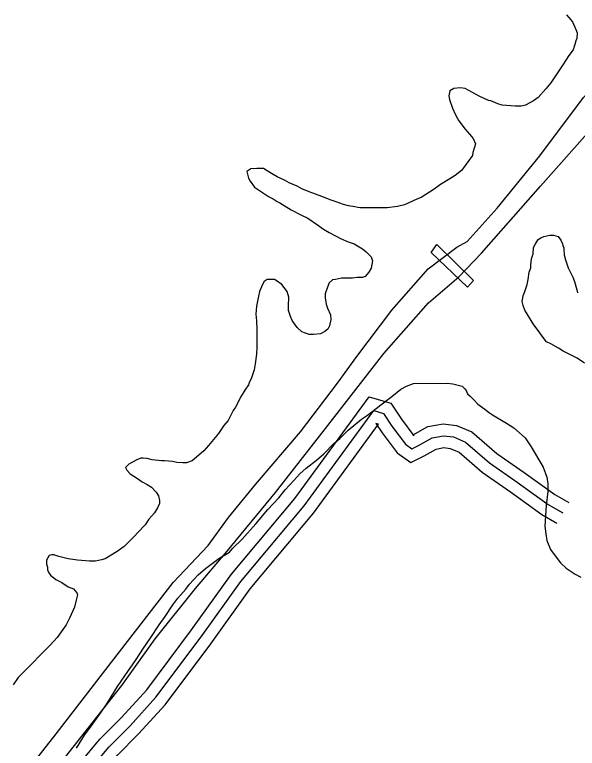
# Model space of a CAD drawing. Extents: x 3324104 to 3361979, y 612876 to 638273.
# Drawn here: x 3344705 to 3345417, y 621223 to 622153 of the extents above; entities that cross this region are included whole.
import ezdxf

# ---------------------------------------------------------------- set-up
doc = ezdxf.new("R2010")
doc.units = 0
for name, color, linetype in [('V-BRDG-OTLN', 7, 'Continuous'), ('V-ROAD-CNTR', 7, 'Continuous'), ('V-SITE-VEGE', 7, 'Continuous'), ('V-TOPO-SHOR', 7, 'Continuous')]:
    doc.layers.add(name, color=color, linetype=linetype)

msp = doc.modelspace()

# ---------------------------------------------------------------- linework, layer by layer
at = {"layer": 'V-BRDG-OTLN'}
msp.add_lwpolyline([(3345231.87, 621851.38), (3345239.25, 621861.53), (3345285.45, 621815.99), (3345278.1, 621807.43)], close=True, dxfattribs=at)
at = {"layer": 'V-ROAD-CNTR'}
for points in [[(3344777.63, 621192.74), (3344812.48, 621234.67), (3344839.8, 621262.14), (3344871.76, 621297.29), (3344928.61, 621373.43), (3344979.17, 621443.81), (3345059.49, 621539.71), (3345153.63, 621668.39), (3345180.91, 621660.55), (3345194.35, 621640.21), (3345210.08, 621619.33), (3345208.88, 621620.17), (3345209.1, 621620.28), (3345227.97, 621630.77), (3345247.14, 621634.54), (3345264.18, 621632.31), (3345283.66, 621624.05), (3345315.06, 621596.67), (3345349.66, 621572.83), (3345388.43, 621544.82), (3345406.18, 621534.61)], [(3344789.24, 621183.23), (3344823.59, 621224.57), (3344850.67, 621251.8), (3344883.35, 621287.73), (3344940.71, 621364.56), (3344991.03, 621434.61), (3345071.31, 621530.45), (3345159.56, 621651.08), (3345171.45, 621647.66), (3345182.09, 621631.55), (3345199.53, 621608.41), (3345207.56, 621602.77), (3345216.08, 621607), (3345233.19, 621616.51), (3345247.63, 621619.35), (3345260.21, 621617.7), (3345275.6, 621611.17), (3345305.85, 621584.8), (3345341.01, 621560.57), (3345380.27, 621532.21), (3345398.7, 621521.61)], [(3344706.46, 621054.01), (3344716.15, 621070.96), (3344746.06, 621105.86), (3344800.84, 621173.73), (3344834.69, 621214.47), (3344861.54, 621241.46), (3344894.93, 621278.18), (3344952.81, 621355.7), (3345002.89, 621425.4), (3345083.12, 621521.2), (3345165.48, 621633.77), (3345161.98, 621634.77), (3345169.83, 621622.9), (3345188.97, 621597.49), (3345206.24, 621585.38), (3345223.06, 621593.71), (3345238.41, 621602.25), (3345248.12, 621604.16), (3345256.23, 621603.09), (3345267.55, 621598.3), (3345296.63, 621572.93), (3345332.36, 621548.32), (3345372.12, 621519.6), (3345391.21, 621508.61)]]:
    msp.add_lwpolyline(points, dxfattribs=at)
at = {"layer": 'V-SITE-VEGE'}
for p, q in [((3345403.56, 622152.93), (3345406.25, 622149.17)), ((3345406.25, 622149.17), (3345411.09, 622143.8)), ((3345411.09, 622143.8), (3345415.39, 622134.12)), ((3345415.39, 622134.12), (3345417.01, 622129.82)), ((3345416.48, 622122.84), (3345415.4, 622119.61)), ((3345417.01, 622129.82), (3345416.48, 622122.84)), ((3345413.79, 622115.31), (3345413.26, 622112.62)), ((3345415.4, 622119.61), (3345413.79, 622115.31)), ((3345411.65, 622108.32), (3345406.28, 622101.33)), ((3345413.26, 622112.62), (3345411.65, 622108.32)), ((3345406.28, 622101.33), (3345398.76, 622089.49)), ((3345398.76, 622089.49), (3345394.46, 622083.04)), ((3345394.46, 622083.04), (3345383.72, 622066.37)), ((3345383.72, 622066.37), (3345377.27, 622058.84)), ((3345260.62, 622059.3), (3345255.79, 622056.61)), ((3345268.69, 622060.39), (3345260.62, 622059.3)), ((3345275.14, 622059.31), (3345268.69, 622060.39)), ((3345284.28, 622054.48), (3345275.14, 622059.31)), ((3345377.27, 622058.84), (3345367.6, 622048.08)), ((3345255.79, 622056.61), (3345254.18, 622050.16)), ((3345254.18, 622050.16), (3345255.26, 622045.33)), ((3345292.88, 622049.65), (3345284.28, 622054.48)), ((3345304.71, 622044.28), (3345292.88, 622049.65)), ((3345367.6, 622048.08), (3345361.7, 622043.78)), ((3345255.26, 622045.33), (3345259.03, 622034.57)), ((3345307.4, 622043.74), (3345304.71, 622044.28)), ((3345316.54, 622039.99), (3345307.4, 622043.74)), ((3345321.92, 622038.38), (3345316.54, 622039.99)), ((3345338.58, 622036.78), (3345321.92, 622038.38)), ((3345351.48, 622038.4), (3345346.11, 622036.78)), ((3345361.7, 622043.78), (3345351.48, 622038.4)), ((3345259.03, 622034.57), (3345262.8, 622025.98)), ((3345346.11, 622036.78), (3345338.58, 622036.78)), ((3345262.8, 622025.98), (3345267.1, 622018.45)), ((3345267.1, 622018.45), (3345275.17, 622007.71)), ((3345275.17, 622007.71), (3345283.24, 621998.58)), ((3345283.24, 621998.58), (3345285.39, 621995.89)), ((3345285.39, 621995.89), (3345288.08, 621989.44)), ((3345287.01, 621985.14), (3345284.87, 621978.15)), ((3345288.08, 621989.44), (3345287.01, 621985.14)), ((3345284.33, 621974.38), (3345270.37, 621955.56)), ((3345284.87, 621978.15), (3345284.33, 621974.38)), ((3345003.73, 621957.54), (3344998.36, 621954.32)), ((3345011.26, 621958.09), (3345003.73, 621957.54)), ((3345019.86, 621958.09), (3345011.26, 621958.09)), ((3345024.16, 621954.87), (3345019.86, 621958.09)), ((3345031.69, 621950.57), (3345024.16, 621954.87)), ((3345270.37, 621955.56), (3345262.31, 621949.1)), ((3344998.36, 621954.32), (3345000.52, 621945.72)), ((3345000.52, 621945.72), (3345002.67, 621941.95)), ((3345037.07, 621947.35), (3345031.69, 621950.57)), ((3345046.21, 621943.06), (3345037.07, 621947.35)), ((3345262.31, 621949.1), (3345255.86, 621944.8)), ((3345002.67, 621941.95), (3345008.05, 621934.43)), ((3345052.13, 621939.83), (3345046.21, 621943.06)), ((3345062.34, 621935.54), (3345052.13, 621939.83)), ((3345244.04, 621937.8), (3345235.98, 621931.89)), ((3345255.86, 621944.8), (3345244.04, 621937.8)), ((3345008.05, 621934.43), (3345025.79, 621922.62)), ((3345068.26, 621932.32), (3345062.34, 621935.54)), ((3345077.4, 621928.56), (3345068.26, 621932.32)), ((3345093.53, 621922.66), (3345077.4, 621928.56)), ((3345235.98, 621931.89), (3345219.32, 621921.12)), ((3345025.79, 621922.62), (3345031.71, 621919.4)), ((3345031.71, 621919.4), (3345037.09, 621916.17)), ((3345105.36, 621917.83), (3345093.53, 621922.66)), ((3345111.81, 621915.68), (3345105.36, 621917.83)), ((3345213.95, 621918.97), (3345198.36, 621911.97)), ((3345219.32, 621921.12), (3345213.95, 621918.97)), ((3345037.09, 621916.17), (3345040.31, 621914.56)), ((3345040.31, 621914.56), (3345054.84, 621905.43)), ((3345120.95, 621912.46), (3345111.81, 621915.68)), ((3345127.4, 621910.86), (3345120.95, 621912.46)), ((3345135.47, 621909.24), (3345127.4, 621910.86)), ((3345139.23, 621908.71), (3345135.47, 621909.24)), ((3345141.92, 621908.18), (3345139.23, 621908.71)), ((3345176.32, 621908.2), (3345141.92, 621908.18)), ((3345189.22, 621909.82), (3345176.32, 621908.2)), ((3345198.36, 621911.97), (3345189.22, 621909.82)), ((3345054.84, 621905.43), (3345067.74, 621898.99)), ((3345067.74, 621898.99), (3345075.81, 621895.23)), ((3345075.81, 621895.23), (3345088.18, 621886.64)), ((3345088.18, 621886.64), (3345095.71, 621881.27)), ((3345095.71, 621881.27), (3345102.7, 621876.97)), ((3345102.7, 621876.97), (3345111.84, 621872.14)), ((3345111.84, 621872.14), (3345117.22, 621869.45)), ((3345370.94, 621870.15), (3345374.71, 621871.77)), ((3345374.71, 621871.77), (3345382.23, 621873.39)), ((3345382.23, 621873.39), (3345387.07, 621873.39)), ((3345387.07, 621873.39), (3345392.98, 621871.78)), ((3345392.98, 621871.78), (3345396.21, 621866.94)), ((3345117.22, 621869.45), (3345126.9, 621865.16)), ((3345126.9, 621865.16), (3345134.42, 621862.48)), ((3345134.42, 621862.48), (3345145.18, 621856.03)), ((3345361.81, 621857.79), (3345363.96, 621862.62)), ((3345363.96, 621862.62), (3345367.72, 621868)), ((3345367.72, 621868), (3345370.94, 621870.15)), ((3345396.21, 621866.94), (3345398.36, 621862.64)), ((3345398.36, 621862.64), (3345398.9, 621860.49)), ((3345145.18, 621856.03), (3345149.48, 621852.27)), ((3345361.28, 621849.72), (3345361.81, 621857.79)), ((3345398.9, 621860.49), (3345399.98, 621857.27)), ((3345399.98, 621857.27), (3345399.98, 621855.12)), ((3345399.98, 621855.12), (3345400.52, 621848.67)), ((3345149.48, 621852.27), (3345155.93, 621845.83)), ((3345155.93, 621845.83), (3345157.55, 621840.99)), ((3345358.06, 621835.74), (3345359.13, 621843.27)), ((3345359.13, 621843.27), (3345361.28, 621849.72)), ((3345400.52, 621848.67), (3345402.14, 621842.22)), ((3345157.55, 621840.99), (3345155.94, 621831.85)), ((3345358.06, 621831.98), (3345358.06, 621835.74)), ((3345402.14, 621842.22), (3345405.37, 621832.01)), ((3345153.26, 621826.47), (3345148.42, 621821.09)), ((3345155.94, 621831.85), (3345153.26, 621826.47)), ((3345354.85, 621817.46), (3345355.92, 621826.6)), ((3345355.92, 621826.6), (3345358.06, 621831.98)), ((3345405.37, 621832.01), (3345411.29, 621820.19)), ((3345024.25, 621817.25), (3345020.49, 621814.56)), ((3345033.39, 621817.26), (3345024.25, 621817.25)), ((3345035.54, 621816.19), (3345033.39, 621817.26)), ((3345043.07, 621810.81), (3345035.54, 621816.19)), ((3345107.03, 621816.77), (3345102.74, 621813)), ((3345110.8, 621817.31), (3345107.03, 621816.77)), ((3345118.32, 621818.92), (3345110.8, 621817.31)), ((3345132.3, 621818.93), (3345118.32, 621818.92)), ((3345138.21, 621820.01), (3345132.3, 621818.93)), ((3345145.2, 621820.02), (3345138.21, 621820.01)), ((3345148.42, 621821.09), (3345145.2, 621820.02)), ((3345353.78, 621811.01), (3345354.85, 621817.46)), ((3345411.29, 621820.19), (3345413.45, 621814.81)), ((3345018.34, 621810.8), (3345014.58, 621802.19)), ((3345020.49, 621814.56), (3345018.34, 621810.8)), ((3345049.52, 621802.22), (3345043.07, 621810.81)), ((3345100.59, 621807.62), (3345097.91, 621799.02)), ((3345102.74, 621813), (3345100.59, 621807.62)), ((3345350.56, 621801.87), (3345353.78, 621811.01)), ((3345413.45, 621814.81), (3345416.68, 621804.06)), ((3345014.58, 621802.19), (3345013.51, 621796.28)), ((3345051.68, 621794.69), (3345049.52, 621802.22)), ((3345097.91, 621799.02), (3345097.91, 621794.18)), ((3345348.41, 621796.49), (3345350.56, 621801.87)), ((3345416.68, 621804.06), (3345417.22, 621800.3)), ((3345013.51, 621796.28), (3345010.83, 621783.38)), ((3345051.15, 621783.94), (3345051.68, 621794.69)), ((3345097.91, 621794.18), (3345098.99, 621786.12)), ((3345347.34, 621789.51), (3345348.41, 621796.49)), ((3345348.42, 621784.13), (3345347.34, 621789.51)), ((3345010.83, 621783.38), (3345009.76, 621773.16)), ((3345051.15, 621778.03), (3345051.15, 621783.94)), ((3345053.85, 621770.5), (3345051.15, 621778.03)), ((3345098.99, 621786.12), (3345100.61, 621780.75)), ((3345100.61, 621780.75), (3345104.38, 621772.69)), ((3345350.57, 621778.22), (3345348.42, 621784.13)), ((3345361.87, 621759.95), (3345350.57, 621778.22)), ((3345009.76, 621773.16), (3345010.85, 621765.1)), ((3345056, 621765.13), (3345053.85, 621770.5)), ((3345104.38, 621772.69), (3345104.92, 621766.77)), ((3345010.85, 621765.1), (3345011.39, 621754.35)), ((3345062.45, 621756.53), (3345056, 621765.13)), ((3345104.92, 621766.77), (3345103.31, 621758.71)), ((3345368.87, 621750.81), (3345361.87, 621759.95)), ((3345011.39, 621754.35), (3345011.4, 621731.77)), ((3345068.37, 621751.16), (3345062.45, 621756.53)), ((3345077.51, 621747.4), (3345068.37, 621751.16)), ((3345097.4, 621751.18), (3345092.02, 621748.49)), ((3345101.16, 621754.41), (3345097.4, 621751.18)), ((3345103.31, 621758.71), (3345101.16, 621754.41)), ((3345372.63, 621745.44), (3345368.87, 621750.81)), ((3345082.89, 621747.41), (3345077.51, 621747.4)), ((3345092.02, 621748.49), (3345082.89, 621747.41)), ((3345378.01, 621738.45), (3345372.63, 621745.44)), ((3345011.4, 621731.77), (3345010.87, 621722.63)), ((3345383.39, 621735.77), (3345378.01, 621738.45)), ((3345393.07, 621730.4), (3345383.39, 621735.77)), ((3345010.87, 621722.63), (3345009.27, 621710.27)), ((3345398.99, 621726.64), (3345393.07, 621730.4)), ((3345409.2, 621721.27), (3345398.99, 621726.64)), ((3345416.73, 621717.51), (3345409.2, 621721.27)), ((3345426.41, 621711.07), (3345416.73, 621717.51)), ((3345009.27, 621710.27), (3345007.66, 621702.74)), ((3345007.66, 621702.74), (3345003.9, 621691.45)), ((3345001.75, 621687.69), (3345000.68, 621683.92)), ((3345003.9, 621691.45), (3345001.75, 621687.69)), ((3345200.66, 621681.9), (3345209.79, 621685.67)), ((3345209.79, 621685.67), (3345252.26, 621685.7)), ((3345252.26, 621685.7), (3345259.25, 621685.16)), ((3345259.25, 621685.16), (3345271.08, 621681.94)), ((3344995.85, 621676.93), (3344991.55, 621669.4)), ((3345000.68, 621683.92), (3344995.85, 621676.93)), ((3345182.39, 621668.99), (3345193.67, 621678.13)), ((3345193.67, 621678.13), (3345200.66, 621681.9)), ((3345271.08, 621681.94), (3345274.84, 621678.72)), ((3345274.84, 621678.72), (3345276.45, 621676.57)), ((3345276.45, 621676.57), (3345278.07, 621672.27)), ((3344991.55, 621669.4), (3344984.03, 621655.42)), ((3345178.62, 621666.3), (3345182.39, 621668.99)), ((3345278.07, 621672.27), (3345281.3, 621669.58)), ((3345281.3, 621669.58), (3345286.68, 621664.21)), ((3345162.5, 621653.92), (3345168.42, 621658.23)), ((3345168.42, 621658.23), (3345178.62, 621666.3)), ((3345286.68, 621664.21), (3345290.98, 621659.38)), ((3345290.98, 621659.38), (3345300.12, 621652.93)), ((3344981.35, 621651.12), (3344974.91, 621638.75)), ((3344984.03, 621655.42), (3344981.35, 621651.12)), ((3345151.22, 621645.31), (3345162.5, 621653.92)), ((3345300.12, 621652.93), (3345306.04, 621648.1)), ((3345306.04, 621648.1), (3345309.8, 621645.95)), ((3344974.91, 621638.75), (3344969.54, 621632.3)), ((3345127.04, 621626.48), (3345143.7, 621640.47)), ((3345143.7, 621640.47), (3345151.22, 621645.31)), ((3345309.8, 621645.95), (3345327.55, 621635.21)), ((3344969.54, 621632.3), (3344962.56, 621622.08)), ((3345327.55, 621635.21), (3345336.69, 621629.3)), ((3345336.69, 621629.3), (3345351.21, 621616.41)), ((3344962.56, 621622.08), (3344950.2, 621607.02)), ((3345116.3, 621615.73), (3345127.04, 621626.48)), ((3345108.78, 621609.27), (3345116.3, 621615.73)), ((3345351.21, 621616.41), (3345358.75, 621605.13)), ((3344950.2, 621607.02), (3344944.29, 621600.03)), ((3345095.89, 621596.36), (3345108.78, 621609.27)), ((3345358.75, 621605.13), (3345373.81, 621579.33)), ((3344944.29, 621600.03), (3344934.62, 621591.96)), ((3345086.75, 621588.29), (3345095.89, 621596.36)), ((3344849.15, 621583.3), (3344844.85, 621579)), ((3344859.36, 621588.69), (3344849.15, 621583.3)), ((3344864.2, 621590.84), (3344859.36, 621588.69)), ((3344867.43, 621590.84), (3344864.2, 621590.84)), ((3344872.26, 621590.31), (3344867.43, 621590.84)), ((3344878.72, 621588.7), (3344872.26, 621590.31)), ((3344890.54, 621587.63), (3344878.72, 621588.7)), ((3344894.31, 621587.63), (3344890.54, 621587.63)), ((3344904.52, 621586.57), (3344894.31, 621587.63)), ((3344909.9, 621585.49), (3344904.52, 621586.57)), ((3344917.42, 621584.96), (3344909.9, 621585.49)), ((3344922.26, 621584.96), (3344917.42, 621584.96)), ((3344929.25, 621587.66), (3344922.26, 621584.96)), ((3344934.62, 621591.96), (3344929.25, 621587.66)), ((3345073.86, 621578.07), (3345086.75, 621588.29)), ((3344844.85, 621579), (3344846.47, 621575.78)), ((3344846.47, 621575.78), (3344850.77, 621570.94)), ((3345065.8, 621571.08), (3345073.86, 621578.07)), ((3345373.81, 621579.33), (3345378.66, 621566.97)), ((3344850.77, 621570.94), (3344859.92, 621565.03)), ((3344859.92, 621565.03), (3344865.83, 621560.74)), ((3345058.28, 621562.47), (3345065.8, 621571.08)), ((3345378.66, 621566.97), (3345379.74, 621558.37)), ((3344865.83, 621560.74), (3344872.28, 621557.52)), ((3344872.28, 621557.52), (3344877.66, 621554.29)), ((3345046.99, 621550.64), (3345058.28, 621562.47)), ((3345379.74, 621558.37), (3345379.75, 621548.7)), ((3344877.66, 621554.29), (3344883.58, 621547.85)), ((3344883.58, 621547.85), (3344886.81, 621543.01)), ((3345038.94, 621540.42), (3345046.99, 621550.64)), ((3345379.75, 621548.7), (3345377.61, 621530.96)), ((3344886.81, 621543.01), (3344887.89, 621537.1)), ((3344887.89, 621537.1), (3344887.89, 621533.34)), ((3345024.97, 621525.9), (3345038.94, 621540.42)), ((3344885.2, 621527.96), (3344881.45, 621521.51)), ((3344887.89, 621533.34), (3344885.2, 621527.96)), ((3345377.61, 621530.96), (3345376.01, 621504.61)), ((3344881.45, 621521.51), (3344874.46, 621513.44)), ((3345009.93, 621507.61), (3345024.97, 621525.9)), ((3344874.46, 621513.44), (3344869.63, 621506.45)), ((3344869.63, 621506.45), (3344860.5, 621496.76)), ((3344992.74, 621488.25), (3345009.93, 621507.61)), ((3345376.01, 621504.61), (3345377.09, 621494.94)), ((3344856.2, 621491.92), (3344843.3, 621479.01)), ((3344860.5, 621496.76), (3344856.2, 621491.92)), ((3345377.09, 621494.94), (3345378.71, 621486.34)), ((3344980.92, 621476.95), (3344992.74, 621488.25)), ((3345378.71, 621486.34), (3345383.02, 621475.06)), ((3344834.17, 621472.56), (3344826.65, 621467.71)), ((3344843.3, 621479.01), (3344834.17, 621472.56)), ((3344974.47, 621470.5), (3344976.62, 621471.57)), ((3344976.62, 621471.57), (3344980.92, 621476.95)), ((3345383.02, 621475.06), (3345387.86, 621468.61)), ((3344748.16, 621467.67), (3344744.94, 621461.75)), ((3344751.39, 621468.2), (3344748.16, 621467.67)), ((3344754.08, 621468.21), (3344751.39, 621468.2)), ((3344760.53, 621466.06), (3344754.08, 621468.21)), ((3344772.36, 621463.38), (3344760.53, 621466.06)), ((3344784.18, 621461.78), (3344772.36, 621463.38)), ((3344819.13, 621463.41), (3344814.29, 621461.79)), ((3344826.65, 621467.71), (3344819.13, 621463.41)), ((3344946, 621451.13), (3344963.19, 621463.5)), ((3344963.19, 621463.5), (3344974.47, 621470.5)), ((3345387.86, 621468.61), (3345395.93, 621458.39)), ((3344744.94, 621461.75), (3344744.95, 621456.38)), ((3344744.95, 621456.38), (3344746.02, 621452.61)), ((3344746.02, 621452.61), (3344746.03, 621449.39)), ((3344799.24, 621460.17), (3344784.18, 621461.78)), ((3344806.76, 621460.18), (3344799.24, 621460.17)), ((3344814.29, 621461.79), (3344806.76, 621460.18)), ((3345395.93, 621458.39), (3345402.92, 621451.42)), ((3344746.03, 621449.39), (3344747.64, 621445.62)), ((3344747.64, 621445.62), (3344749.79, 621442.4)), ((3344936.86, 621443.06), (3344946, 621451.13)), ((3345402.92, 621451.42), (3345414.22, 621443.89)), ((3345414.22, 621443.89), (3345421.74, 621440.14)), ((3344749.79, 621442.4), (3344756.78, 621437.03)), ((3344756.78, 621437.03), (3344764.31, 621433.27)), ((3344926.12, 621431.22), (3344936.86, 621443.06)), ((3344764.31, 621433.27), (3344772.38, 621427.9)), ((3344772.38, 621427.9), (3344778.83, 621425.22)), ((3344778.83, 621425.22), (3344783.14, 621420.38)), ((3344911.08, 621413.47), (3344921.29, 621424.77)), ((3344921.29, 621424.77), (3344926.12, 621431.22)), ((3344784.21, 621417.69), (3344782.6, 621410.71)), ((3344783.14, 621420.38), (3344784.21, 621417.69)), ((3344782.6, 621410.71), (3344780.46, 621402.1)), ((3344904.63, 621404.87), (3344911.08, 621413.47)), ((3344780.46, 621402.1), (3344774.02, 621388.12)), ((3344894.97, 621390.35), (3344904.63, 621404.87)), ((3344774.02, 621388.12), (3344769.72, 621379.52)), ((3344887.45, 621379.59), (3344894.97, 621390.35)), ((3344769.72, 621379.52), (3344763.28, 621370.91)), ((3344876.17, 621362.38), (3344887.45, 621379.59)), ((3344763.28, 621370.91), (3344758.44, 621363.39)), ((3344758.44, 621363.39), (3344749.31, 621353.7)), ((3344867.58, 621350.01), (3344876.17, 621362.38)), ((3344749.31, 621353.7), (3344734.81, 621339.18)), ((3344858.45, 621335.5), (3344867.58, 621350.01)), ((3344728.36, 621332.19), (3344709.02, 621312.82)), ((3344734.81, 621339.18), (3344728.36, 621332.19)), ((3344843.95, 621315.06), (3344858.45, 621335.5)), ((3344834.81, 621301.61), (3344843.95, 621315.06)), ((3344709.02, 621312.82), (3344702.58, 621303.68)), ((3344821.93, 621280.64), (3344834.81, 621301.61)), ((3344813.87, 621268.81), (3344821.93, 621280.64)), ((3344801.52, 621251.06), (3344813.87, 621268.81)), ((3344792.93, 621239.77), (3344801.52, 621251.06)), ((3344782.72, 621223.1), (3344792.93, 621239.77))]:
    msp.add_line(p, q, dxfattribs=at)
at = {"layer": 'V-TOPO-SHOR'}
for points in [[(3344536.65, 620908.07), (3344611.93, 621006.44), (3344656.03, 621066.73), (3344711.19, 621138.93), (3344761.33, 621202.52), (3344840.33, 621302.86), (3344882.56, 621361.81), (3344933.39, 621425.84), (3344973.74, 621472.9), (3345034.7, 621547.49), (3345100.94, 621632.29), (3345172.15, 621723.63), (3345228.5, 621787.54), (3345267.15, 621820.86), (3345295.62, 621850.51), (3345370.36, 621935.57), (3345430, 622002.61), (3345465.78, 622051.15), (3345542.79, 622144.66), (3345585.95, 622194.4), (3345623.05, 622230.05), (3345649.13, 622254.85)], [(3344514.58, 620931.68), (3344628.54, 621074.39), (3344672.32, 621131.01), (3344701.71, 621170.97), (3344757.06, 621241.55), (3344827.35, 621332.46), (3344905.43, 621433.06), (3344949.69, 621480.25), (3344975.3, 621515.71), (3345009.33, 621557.63), (3345066.66, 621624.27), (3345113.31, 621685.87), (3345137.97, 621719.74), (3345182.03, 621778.42), (3345228.23, 621830.62), (3345264.46, 621858.25), (3345277.71, 621865.3), (3345315.42, 621907.82), (3345369.75, 621973.84), (3345424.96, 622048.1), (3345452.52, 622078.46), (3345490.04, 622122.37), (3345532.81, 622175.1)]]:
    msp.add_lwpolyline(points, dxfattribs=at)

doc.saveas('drawing.dxf')
